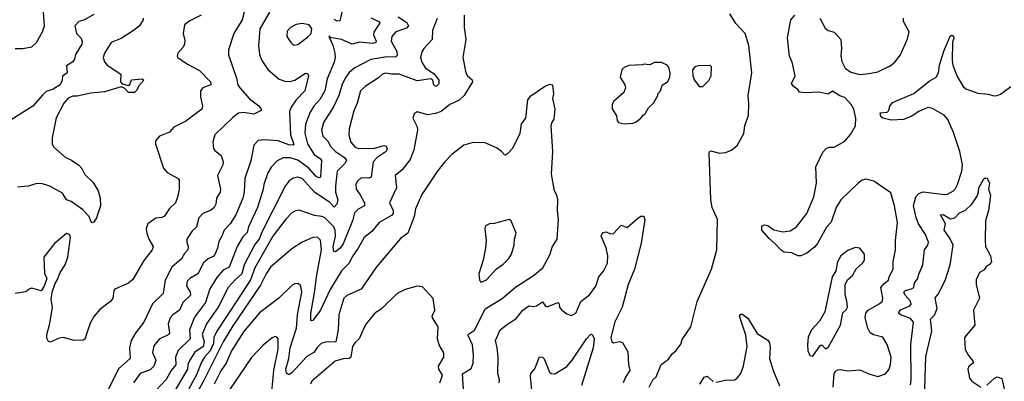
# Model space of a CAD drawing. Extents: x 1468344 to 1613994, y 525695 to 643861.
# Tile 406 of 427: x 1586914 to 1593431, y 621775 to 624166. Entities that reach past the tile are written whole.
import ezdxf

# ---------------------------------------------------------------- set-up
doc = ezdxf.new("R2010")
doc.units = 0

msp = doc.modelspace()

# ---------------------------------------------------------------- linework, layer by layer
at = {"layer": '0CON10XD'}
for points in [[(1587405, 624200.6), (1587337.8, 624162.2), (1587305, 624153.8), (1587280, 624125), (1587290, 624075), (1587320, 624045), (1587327.5, 624025), (1587326.7, 624005), (1587283.9, 623936.1), (1587276.2, 623905), (1587265, 623887.5), (1587225, 623860), (1587227.5, 623815), (1587197.5, 623792.5), (1587195.7, 623765), (1587182.9, 623735), (1587135, 623705.7), (1587090, 623690), (1587064.2, 623665.8), (1587001.9, 623595), (1586857.4, 623502.6)], [(1586884.7, 623974.7), (1586935.3, 623974.8), (1586994.2, 623985.8), (1587026.4, 624015), (1587065.6, 624085), (1587079.5, 624125), (1587072.5, 624215)], [(1588115, 624196), (1588040.7, 624159.3), (1588005, 624132.5), (1587996.2, 624075), (1588007.3, 624027.3), (1588005.8, 624005), (1587995.6, 623984.4), (1587961.2, 623945), (1587956, 623925), (1587962, 623915), (1588025, 623871.5), (1588105, 623829.6), (1588176.7, 623755), (1588180, 623735), (1588126.7, 623715), (1588111.2, 623695), (1588110, 623655), (1588124, 623595), (1588118.8, 623575), (1588014.4, 623495), (1587934.3, 623455), (1587905, 623422.9), (1587840, 623395), (1587813.3, 623365), (1587813.8, 623345), (1587866, 623185), (1587891.2, 623155), (1587962.5, 623115), (1587968.8, 623105), (1587969.2, 623045), (1587958.1, 622991.9), (1587945.8, 622955), (1587905, 622918), (1587872.8, 622867.2), (1587855, 622858.1), (1587815, 622854.2), (1587762.9, 622815), (1587752.5, 622785), (1587755.5, 622755), (1587768.1, 622715), (1587797.1, 622665), (1587792, 622645), (1587736.4, 622573.6), (1587662.4, 622447.6), (1587635, 622422.5), (1587545, 622383.3), (1587537.7, 622372.3), (1587530, 622325), (1587518, 622305), (1587445, 622250), (1587408, 622205), (1587380.8, 622159.2), (1587346.4, 622053.6), (1587335, 622047.5), (1587275, 622044), (1587205, 622063.8), (1587175, 622058.8), (1587115, 622033.3), (1587105, 622037.5), (1587095, 622060), (1587094.2, 622084.2), (1587113.3, 622156.7), (1587130.6, 622265), (1587122.5, 622315), (1587130, 622365), (1587148.6, 622421.4), (1587165, 622446.7), (1587182.5, 622495), (1587215, 622545.8), (1587233.5, 622595), (1587251.4, 622725), (1587245, 622746), (1587225, 622752), (1587144.5, 622685.5), (1587073.3, 622595), (1587078.3, 622488.3), (1587093.3, 622455), (1587075.9, 622404.1), (1587056.4, 622373.6), (1586995, 622389.4), (1586976.3, 622383.7), (1586954.3, 622365.7), (1586885, 622356.2)], [(1588568.5, 624215), (1588503.4, 624105), (1588495.5, 623995), (1588501.8, 623935), (1588516.2, 623895), (1588557.4, 623837.4), (1588632.4, 623772.4), (1588668.3, 623758.3), (1588705, 623757.5), (1588735, 623766.2), (1588805, 623812.5), (1588820, 623810), (1588825.6, 623795.6), (1588800.9, 623695), (1588743.5, 623636.5), (1588712, 623588), (1588700.8, 623559.2), (1588707.8, 623405), (1588729.1, 623340.9), (1588724.2, 623335.8), (1588695, 623339.3), (1588625, 623364.8), (1588532.4, 623372.4), (1588492.9, 623367.1), (1588464.6, 623335.4), (1588445, 623233.3), (1588405.3, 623115), (1588400, 623025), (1588391.1, 622985), (1588344.3, 622875.7), (1588307.1, 622815), (1588268.2, 622775), (1588253.3, 622735), (1588231.3, 622698.7), (1588223.2, 622655), (1588205, 622612.9), (1588195, 622600.8), (1588161.1, 622585), (1588132, 622558), (1588093.8, 622485), (1588041.4, 622455), (1588022.9, 622437.1), (1588017.7, 622405), (1588042.1, 622365), (1588044.5, 622345), (1587993.3, 622295), (1587971.8, 622245), (1587927.5, 622215), (1587911.2, 622195), (1587897.7, 622155), (1587905.5, 622095), (1587901.4, 622085), (1587836.5, 622053.5), (1587801.9, 622008.1), (1587793.8, 621965), (1587816.2, 621915), (1587802.7, 621875), (1587779, 621851), (1587712.7, 621825), (1587666.7, 621765)], [(1589855.4, 624195.4), (1589856.5, 624115), (1589867.8, 624035), (1589847.1, 623915), (1589867.1, 623815), (1589878.6, 623795), (1589908.3, 623768.3), (1589911.1, 623755), (1589856, 623664), (1589823.9, 623633.9), (1589762, 623605), (1589705, 623558.6), (1589665.4, 623544.6), (1589615, 623535.8), (1589545, 623556.2), (1589525, 623542.5), (1589516.2, 623515), (1589545, 623457.5), (1589547.1, 623435), (1589523.6, 623305), (1589499.6, 623240.4), (1589445, 623174), (1589400, 623135), (1589407.8, 623055), (1589363.1, 622955), (1589385.3, 622905), (1589386.2, 622885), (1589375, 622871.8), (1589292.9, 622825), (1589245, 622764.3), (1589193.4, 622726.6), (1589154.7, 622655.2), (1589115, 622598.1), (1589095.2, 622554.8), (1589044.3, 622505.7), (1588968.9, 622381.1), (1588905, 622244.5), (1588855, 622175.8), (1588845, 622173.8), (1588841.5, 622181.5), (1588841.7, 622221.7), (1588868.8, 622375), (1588878.1, 622465), (1588911.3, 622645), (1588905, 622707.5), (1588885, 622728.1), (1588855, 622726.5), (1588783.8, 622695), (1588715, 622650.6), (1588575, 622528.8), (1588544.7, 622485), (1588509.1, 622410.9), (1588325, 622140.9), (1588260.2, 622035), (1588136.3, 621783.7), (1588037, 621605)], [(1588400.9, 624215), (1588387.9, 624165), (1588330.6, 624075), (1588295.7, 623965.7), (1588296, 623934), (1588348.9, 623778.9)], [(1589045.7, 624215), (1589032.3, 624157.7), (1589015, 624156.9), (1588995, 624167.9)], [(1591080, 621735), (1591105.9, 621784.1), (1591126.2, 621805), (1591160, 621885), (1591208.5, 621921.5), (1591233, 621957), (1591256.2, 621975), (1591289.7, 622020.3), (1591298.6, 622051.4), (1591355.8, 622135), (1591397.9, 622302.1), (1591494.3, 622515), (1591528.1, 622645), (1591533.8, 622845), (1591498.6, 622925), (1591489.4, 622975), (1591478.6, 623285), (1591483, 623297), (1591490.8, 623299.2), (1591545, 623284), (1591585, 623288), (1591625, 623303.8), (1591663.8, 623335), (1591707, 623413), (1591714.3, 623465), (1591737.8, 623535), (1591740.5, 623610.5), (1591736.9, 623665), (1591760.6, 623815), (1591741.1, 623995), (1591715.4, 624075.4), (1591655, 624141.2), (1591614.1, 624204.1)], [(1592076.1, 623686.1), (1592064.2, 623705), (1592036, 623725), (1592023.8, 623745), (1592046.2, 623795), (1592026.2, 623885), (1592008.8, 623925), (1591995.7, 624045), (1592018, 624165), (1592043.8, 624195)], [(1587732, 624175), (1587731.4, 624165), (1587707.1, 624125), (1587668.6, 624095), (1587585, 624041.2), (1587520, 624015), (1587475.7, 623945), (1587467.1, 623915), (1587476.6, 623886.6), (1587494.2, 623865), (1587583.1, 623805), (1587582.1, 623755), (1587591.7, 623741.8), (1587635, 623730.8), (1587643.2, 623736.8), (1587655, 623767.5), (1587724, 623774), (1587736, 623765), (1587702.1, 623727.9), (1587690.7, 623699.3), (1587675, 623684), (1587634.4, 623684.4), (1587611.1, 623711.1), (1587585, 623722.5), (1587475, 623689), (1587385, 623681.1), (1587295, 623660.9), (1587265, 623660.5), (1587234.1, 623645.9), (1587207.5, 623615), (1587155, 623516.2), (1587130, 623385), (1587130, 623345), (1587138.8, 623325), (1587215, 623256), (1587257.4, 623237.4), (1587305, 623204), (1587325, 623181.2), (1587345, 623142), (1587400.3, 623090.3), (1587433.3, 623035), (1587446.7, 622985), (1587450, 622935), (1587423.6, 622856.4), (1587405, 622827.5), (1587395, 622823.3), (1587385, 622832.5), (1587373.8, 622865), (1587331.1, 622911.1), (1587255, 622964.6), (1587225, 622975.7), (1587198.1, 623018.1), (1587114.3, 623065), (1587065, 623080.4), (1587027, 623083), (1586970, 623065), (1586900.8, 623059.2)], [(1589238.1, 624178.1), (1589292.5, 624155), (1589298.9, 624145), (1589257.4, 624082.6), (1589257.1, 624065), (1589273.8, 624025), (1589270.6, 624015), (1589251.8, 624008.2), (1589163.2, 624016.8), (1589115, 624004.7), (1589045, 624035.4), (1588992.7, 624042.7), (1588976.7, 624046.7), (1588965, 624057.5), (1588960, 624055), (1588986.5, 623996.5), (1589000.4, 623945), (1589002.7, 623915), (1588996.5, 623885), (1588949.4, 623775), (1588933.1, 623695), (1588901, 623639), (1588861.6, 623595), (1588836.5, 623555), (1588806.2, 623475), (1588801, 623415), (1588818.4, 623345), (1588863.3, 623275), (1588905.9, 623245.9), (1588912, 623235), (1588905.2, 623124.8), (1588895, 623120.3), (1588875, 623130.9), (1588825, 623185.6), (1588755, 623237.8), (1588705, 623253.1), (1588657.2, 623252.8), (1588618.1, 623231.9), (1588578.3, 623191.7), (1588557.3, 623152.7), (1588530, 623075), (1588526.1, 623046.1), (1588488.2, 622925), (1588427.8, 622795), (1588420.6, 622759.4), (1588390.2, 622729.8), (1588354.8, 622665.2), (1588299.7, 622530.3), (1588261.4, 622508.6), (1588218.3, 622461.7), (1588172.2, 622385), (1588143.1, 622295), (1588070.8, 622199.2), (1588037.5, 622115), (1588041.9, 622055), (1587962.3, 621977.7), (1587944.7, 621935), (1587947.4, 621882.6), (1587917.2, 621845), (1587884.5, 621785.5), (1587817.5, 621715)], [(1589420.3, 624185), (1589477.2, 624147.2), (1589486.7, 624125), (1589475, 624110.3), (1589405, 624086.7), (1589378.4, 624055), (1589373.7, 624025), (1589411.4, 623955), (1589411.8, 623928.2), (1589401.4, 623918.6), (1589345, 623919.5), (1589237.4, 623902.6), (1589132.8, 623847.2), (1589095, 623816.2), (1589073.4, 623786.6), (1589050.5, 623745), (1589034.7, 623694.7), (1589027.4, 623665), (1588990.3, 623589.7), (1588925, 623485.7), (1588912, 623435), (1588920.5, 623395), (1588953.1, 623363.1), (1588973.8, 623325), (1589005.4, 623295), (1589064.6, 623255), (1589076.5, 623235), (1589065.5, 623215), (1589015, 623163.3), (1589004, 623066), (1589005.2, 623025), (1589020.4, 622975), (1589014, 622946), (1588995, 622926.2), (1588966.4, 622956.4), (1588865, 623024.6), (1588785, 623115.3), (1588755, 623124.6), (1588725, 623118.5), (1588698.7, 623101.3), (1588671.5, 623065), (1588515, 622757.1), (1588501.2, 622718.8), (1588470.8, 622679.2), (1588399, 622545), (1588385.2, 622485), (1588342, 622448), (1588294, 622395), (1588228.1, 622265), (1588151.6, 622155), (1588123, 622085), (1588134.3, 622035), (1588128.9, 622005), (1588072.9, 621967.1), (1588041.6, 621918.4), (1588028.3, 621885), (1588025.8, 621854.2), (1587936.2, 621703.8)], [(1589676.7, 624173.3), (1589647.2, 624095), (1589644.6, 624035), (1589590, 623975), (1589576.8, 623953.2), (1589568.1, 623915), (1589575.4, 623885), (1589599.4, 623845), (1589657.1, 623807.1), (1589688.6, 623765), (1589689.1, 623740.9), (1589670, 623725), (1589655, 623732), (1589648.1, 623765), (1589635, 623774.5), (1589545, 623762.2), (1589425, 623804.8), (1589375, 623804.6), (1589335, 623812.5), (1589315, 623806.4), (1589288.5, 623781.5), (1589200, 623725), (1589170.5, 623695), (1589148.2, 623615), (1589126.1, 623563.9), (1589094.6, 623445), (1589093.2, 623405), (1589105.4, 623355), (1589135, 623323.5), (1589155, 623313.9), (1589265, 623315.3), (1589325, 623334.5), (1589340, 623330), (1589347.3, 623315), (1589339.4, 623295), (1589280.4, 623255), (1589253.9, 623225), (1589240.6, 623125), (1589225, 623117.9), (1589175, 623120), (1589147.8, 623095), (1589140, 623075), (1589141.8, 623045), (1589168.4, 623008.4), (1589196, 622955), (1589196.7, 622935), (1589155, 622913.8), (1589130.6, 622889.4), (1589117.8, 622835), (1589055, 622684.4), (1589035, 622655.5), (1589005, 622630.8), (1588993.6, 622633.6), (1588989.1, 622665), (1589003.9, 622735), (1589003.1, 622775), (1588994.2, 622795), (1588935, 622856.6), (1588915, 622865.3), (1588865, 622871.8), (1588765, 622905.5), (1588735, 622900.6), (1588715, 622888.1), (1588675, 622847.5), (1588590.3, 622735), (1588471.5, 622525), (1588442.9, 622445), (1588359.4, 622320.6), (1588218.3, 622105), (1588199.8, 622065), (1588197.4, 622025), (1588174.6, 621975), (1588137.7, 621935), (1588118.2, 621901.8), (1588085, 621817.8), (1587981.7, 621628.3)], [(1588727.3, 623997.3), (1588755, 624002.9), (1588820.3, 624049.7), (1588843.3, 624075), (1588848.8, 624105), (1588830.9, 624130.9), (1588785, 624141.4), (1588745, 624134.4), (1588706.2, 624115), (1588685, 624090), (1588682, 624055), (1588708, 624015), (1588727.3, 623997.3)], [(1592210.8, 624175), (1592245, 624110), (1592265, 624094), (1592304.1, 624084.1), (1592350, 624035), (1592354.5, 623975), (1592348.2, 623925), (1592355, 623888.8), (1592377.1, 623845), (1592415, 623818.2), (1592475, 623803.5), (1592535, 623809.6), (1592595, 623821.1), (1592675, 623860.8), (1592707.5, 623885), (1592745, 623933.8), (1592790.6, 624039.4), (1592801.2, 624085), (1592763.8, 624155), (1592763.8, 624175)], [(1592809.4, 621750.6), (1592815.3, 621785), (1592812.1, 622017.9), (1592829.5, 622165), (1592810.6, 622190.6), (1592744.5, 622215), (1592731.6, 622225), (1592743.6, 622246.4), (1592805.7, 622274.3), (1592814.4, 622285), (1592809.6, 622305), (1592774.7, 622345), (1592766.2, 622365), (1592776.9, 622375), (1592817.5, 622385), (1592832.7, 622395), (1592836.5, 622425), (1592860, 622455), (1592865, 622482.5), (1592892.9, 622545), (1592902.5, 622645), (1592925.4, 622674.6), (1592930.6, 622695), (1592910, 622745), (1592862.7, 622815), (1592847.6, 622857.6), (1592830.9, 622935), (1592845.7, 622994.3), (1592865, 623016.2), (1592895, 623026.8), (1593035, 623008.9), (1593055, 623012.9), (1593095, 623034), (1593107.1, 623045), (1593120.9, 623075), (1593150.4, 623165), (1593153.9, 623205), (1593136.7, 623295), (1593095, 623420.8), (1593057.2, 623505), (1593033.3, 623535), (1592955, 623579.5), (1592925, 623585.2), (1592865, 623559.2), (1592814.5, 623525), (1592765, 623504.8), (1592681.7, 623501.7), (1592627.5, 623515), (1592614, 623525), (1592610, 623550), (1592656.7, 623555), (1592666.7, 623565), (1592672.5, 623595), (1592691.7, 623618.3), (1592832.6, 623677.4), (1592935, 623758.6), (1592980, 623785), (1592995.6, 623815), (1593002.7, 623865), (1593031.7, 623958.3), (1593073.6, 624056.4), (1593085, 624064), (1593095, 624057.5), (1593097.9, 624045), (1593088.6, 624015), (1593086.2, 623895), (1593090.8, 623865), (1593120.1, 623790.1), (1593160, 623725), (1593177.6, 623707.6), (1593255, 623679.5), (1593325, 623672.9), (1593365, 623662.5), (1593384.3, 623665.7), (1593405.5, 623674.5), (1593475, 623724.2)], [(1590915, 623477.5), (1590975, 623482.5), (1590995, 623490), (1591026.4, 623513.6), (1591040, 623535), (1591055, 623542.5), (1591076.2, 623583.8), (1591110, 623615), (1591137.5, 623665), (1591137.5, 623675), (1591156.7, 623695), (1591167, 623733), (1591202.5, 623755), (1591217, 623783), (1591220, 623815), (1591211.7, 623851.7), (1591200, 623865), (1591163, 623883), (1591115, 623882.5), (1591085, 623867.5), (1591045, 623872.5), (1591035, 623867.5), (1590945, 623863.3), (1590915, 623850), (1590899.2, 623835), (1590889.2, 623785), (1590920, 623735), (1590923.3, 623715), (1590912.5, 623685), (1590844.3, 623625), (1590835.8, 623605), (1590835.8, 623575.8), (1590865, 623530), (1590868.3, 623498.3), (1590877, 623487), (1590915, 623477.5)], [(1591435, 623723.3), (1591475, 623764), (1591490.6, 623795), (1591493.3, 623853.3), (1591485, 623862.5), (1591405, 623861.2), (1591382.5, 623855), (1591366.7, 623835), (1591370, 623795), (1591380, 623765), (1591412.5, 623725), (1591435, 623723.3)], [(1588348.9, 623778.9), (1588358.5, 623735), (1588370.5, 623715), (1588435, 623643.3), (1588497, 623597), (1588512.9, 623575), (1588512, 623565), (1588465, 623540.8), (1588395, 623552), (1588363.1, 623546.9), (1588325, 623518.2), (1588206.6, 623403.4), (1588192.7, 623357.3), (1588197.1, 623315), (1588205, 623300.8), (1588248.5, 623268.5), (1588261.1, 623225), (1588257.8, 623205), (1588224.5, 623135), (1588243.1, 623045), (1588241.9, 623025), (1588216, 622985), (1588213.1, 622945), (1588201.1, 622925), (1588177.1, 622905), (1588126.7, 622883.3), (1588100, 622855), (1588083.6, 622796.4), (1588054, 622766), (1588021.1, 622715), (1588020, 622695), (1588030.4, 622665), (1588026.4, 622645), (1588005, 622620.6), (1587985.8, 622584.2), (1587921, 622529), (1587877, 622443), (1587863.8, 622356.2), (1587794.2, 622285.8), (1587736.7, 622165), (1587682.6, 622097.4), (1587651.1, 622045), (1587640.5, 621995), (1587645.3, 621924.7), (1587569.8, 621860.2), (1587472.4, 621667.6)], [(1589856.2, 621655), (1589845.3, 621824.7), (1589901.8, 621858.2), (1589914.7, 621895.3), (1589917.1, 621947.1), (1589910.4, 622015), (1589882.4, 622077.6), (1589885, 622085.5), (1589925, 622112.2), (1589959.6, 622180.4), (1589995.9, 622254.1), (1590107.7, 622322.3), (1590195, 622396.2), (1590315, 622474.3), (1590376.9, 622525), (1590424.4, 622615), (1590437.6, 622662.4), (1590472, 622715), (1590481.4, 622845), (1590474.3, 622905), (1590476, 622975), (1590470, 623005), (1590454.2, 623035), (1590434.2, 623145), (1590444, 623295), (1590431.4, 623465), (1590435.7, 623484.3), (1590452.3, 623507.7), (1590458.8, 623575), (1590442, 623645), (1590448.8, 623675), (1590443.6, 623733.6), (1590421.7, 623738.3), (1590395, 623726.7), (1590290, 623655), (1590276, 623635), (1590261.2, 623515), (1590233.4, 623476.6), (1590225, 623412.5), (1590175.7, 623314.3), (1590145, 623280), (1590125, 623270), (1590103.8, 623295), (1590075.5, 623315.5), (1589995, 623351.2), (1589915, 623354), (1589855, 623336.2), (1589775, 623274), (1589726.4, 623223.6), (1589677.4, 623162.6), (1589575, 623010), (1589534.5, 622915), (1589525.4, 622864.6), (1589483.1, 622755), (1589435, 622718.6), (1589313.5, 622576.5), (1589275, 622531.4), (1589175, 622383.1), (1589078.7, 622341.3), (1589060.8, 622325), (1589026.9, 622215), (1589022.9, 622115), (1589007.8, 622035), (1588937.4, 622032.6), (1588910, 622025), (1588882.2, 621997.8), (1588861.9, 621965), (1588815, 621939.6), (1588715, 621830.5), (1588695, 621817.5), (1588679.3, 621829.3), (1588676.3, 621855), (1588696.8, 621925), (1588703.9, 621995), (1588745.6, 622125), (1588753.7, 622215), (1588782.5, 622365), (1588776.1, 622406.1), (1588755, 622420.8), (1588735, 622419.4), (1588715, 622408.9), (1588630, 622325), (1588502.2, 622227.8), (1588395, 622101.5), (1588315.9, 621975), (1588280.3, 621895), (1588245, 621844.5), (1588200.8, 621755)], [(1592298.2, 621735), (1592306.1, 621825), (1592315, 621841.5), (1592329.3, 621850.7), (1592345, 621853.1), (1592395, 621843.6), (1592475, 621849.7), (1592535, 621823.4), (1592595, 621806.2), (1592645, 621823.5), (1592668.8, 621855), (1592678.9, 621885), (1592682.5, 621935), (1592656.9, 622016.9), (1592626.5, 622066.5), (1592565, 622081.9), (1592542.9, 622095), (1592528, 622125), (1592509.6, 622195), (1592514.6, 622225), (1592530.6, 622245), (1592603.9, 622286.1), (1592624.3, 622305), (1592627.5, 622325), (1592614.6, 622395), (1592635, 622420.9), (1592665, 622444), (1592669.1, 622465), (1592694.6, 622515), (1592694.6, 622564.6), (1592711.8, 622645), (1592711.8, 622705), (1592724.6, 622824.6), (1592705.3, 622935.3), (1592680, 623020), (1592567, 623097), (1592515, 623111.1), (1592491.4, 623105), (1592463.6, 623085), (1592350, 622975), (1592317.3, 622925), (1592285, 622828), (1592255, 622794), (1592195, 622685.7), (1592175, 622661.4), (1592125, 622622.9), (1592085, 622604), (1592065, 622603.8), (1592024.2, 622624.2), (1591975, 622629.2), (1591955, 622641.2), (1591912.9, 622685), (1591875, 622718.1), (1591826.2, 622775), (1591826.7, 622803.3), (1591845, 622808.8), (1591865, 622804), (1591906.8, 622776.8), (1591965, 622763.5), (1592015, 622768.9), (1592055, 622795.7), (1592123.5, 622885), (1592170.5, 622995), (1592187.5, 623085), (1592183.8, 623193.8), (1592230.3, 623289.7), (1592255, 623315.8), (1592275, 623324), (1592305, 623322.5), (1592375, 623363.1), (1592412.6, 623407.4), (1592447.1, 623465), (1592448.7, 623515), (1592435.9, 623575), (1592418.2, 623605), (1592375, 623650.7), (1592342, 623662), (1592295, 623694.3), (1592265, 623673.1), (1592205, 623687.1), (1592115, 623681.9), (1592076.1, 623686.1)], [(1592906.2, 621725), (1592910.8, 621939.2), (1592952.5, 622105), (1592943.1, 622185), (1592968.6, 622211.4), (1592986.8, 622255), (1592972.7, 622327.3), (1592995, 622352.9), (1593042.3, 622447.7), (1593073.3, 622545), (1593092.7, 622675), (1593070.7, 622720.7), (1593033.3, 622775), (1593042, 622815), (1593010, 622875), (1593027, 622877), (1593075, 622849.6), (1593103.4, 622856.6), (1593135, 622888.1), (1593174.8, 622905.2), (1593215.7, 622945), (1593250.7, 622999.3), (1593260.6, 623025), (1593262.8, 623055), (1593295, 623113.8), (1593305, 623120), (1593318.3, 623118.3), (1593333.8, 623085), (1593326.7, 623045), (1593340, 623005), (1593325.7, 622905), (1593307.5, 622835), (1593304.2, 622705), (1593306, 622665), (1593338.8, 622605), (1593347.5, 622565), (1593333.8, 622546.2), (1593313.3, 622535), (1593297.7, 622512.3), (1593267.5, 622495), (1593245.8, 622445), (1593245.8, 622415), (1593266.2, 622325), (1593227.5, 622245), (1593236.2, 622145), (1593167.5, 622065), (1593172.5, 621985), (1593193.3, 621945), (1593226, 621905), (1593225.8, 621894.2), (1593197.3, 621872.7), (1593190.8, 621855), (1593200, 621795), (1593215.6, 621775.6), (1593275, 621736)], [(1589975, 622433.3), (1590005, 622446.2), (1590070.9, 622519.1), (1590115, 622548.6), (1590152.3, 622587.7), (1590168.5, 622615), (1590188.2, 622675), (1590189.2, 622715), (1590200, 622755), (1590168, 622835), (1590155, 622843.8), (1590055, 622818.8), (1590023.6, 622816.4), (1589998.3, 622801.7), (1589992.5, 622785), (1590002, 622705), (1589996.7, 622655), (1589980.9, 622575), (1589954.3, 622485), (1589956.7, 622445), (1589965, 622433.3), (1589975, 622433.3)], [(1590088, 621765), (1590089.2, 621785), (1590078.6, 621825), (1590081.1, 621935), (1590075.6, 621995), (1590063.5, 622045), (1590094.4, 622115), (1590134, 622146), (1590199.5, 622190.5), (1590244.4, 622245), (1590275, 622266.9), (1590286.6, 622273.4), (1590315, 622270), (1590334.4, 622274.4), (1590375, 622300.8), (1590395, 622272), (1590405, 622268), (1590475.8, 622295.8), (1590485, 622287.5), (1590488, 622265), (1590498.3, 622248.3), (1590535, 622221.2), (1590565, 622210), (1590595, 622224), (1590628.6, 622301.4), (1590685, 622346.5), (1590726.6, 622403.4), (1590747.1, 622465), (1590777.7, 622502.3), (1590804.6, 622555), (1590807.7, 622605), (1590796.7, 622656.7), (1590763.1, 622735), (1590775, 622758), (1590795, 622762), (1590825, 622750), (1590845, 622752.9), (1590895, 622806.7), (1590935, 622791.2), (1591005, 622854.2), (1591025, 622865.8), (1591045, 622866.7), (1591051.7, 622841.7), (1591027.1, 622687.1), (1590982.8, 622515), (1590940.8, 622415), (1590902.1, 622265), (1590852.5, 622167.5), (1590828, 622065), (1590833.6, 622035), (1590845, 622027.8), (1590885, 622036.7), (1590905, 622032), (1590939.1, 621969.1), (1590943.8, 621885), (1590953.3, 621845), (1590925, 621802.5), (1590908.8, 621765)], [(1592165, 621940.8), (1592215, 622013.3), (1592225, 622013.8), (1592245, 621992.5), (1592255, 621991.4), (1592267.8, 622002.2), (1592347.5, 622145), (1592363, 622227), (1592385, 622247.5), (1592393.3, 622265), (1592390, 622305), (1592377, 622347), (1592378.8, 622415), (1592395, 622446.7), (1592426, 622475), (1592450.7, 622519.3), (1592495, 622558), (1592505.6, 622575), (1592505.8, 622615), (1592475, 622656), (1592445, 622659.2), (1592395, 622638.6), (1592348.8, 622605), (1592326.2, 622565), (1592316.2, 622505), (1592292.9, 622465), (1592242.5, 622235), (1592208.3, 622171.7), (1592154.2, 622115.8), (1592133, 622067), (1592128.1, 622015), (1592131.9, 621975), (1592145, 621946.2), (1592165, 621940.8)], [(1589695.4, 621765), (1589712.9, 621815), (1589688.9, 621855), (1589685.5, 621875), (1589721.2, 621935), (1589721.7, 621961.7), (1589691.4, 622015), (1589678.9, 622055), (1589684.3, 622135), (1589645.8, 622195), (1589644.3, 622205.7), (1589661.2, 622245), (1589651.7, 622321.7), (1589580, 622400), (1589545, 622403.8), (1589465, 622382), (1589412, 622355), (1589307.8, 622252.2), (1589265, 622224.2), (1589206.9, 622155), (1589191.1, 622125), (1589161.1, 622055), (1589131.8, 622028.2), (1589116.9, 622005), (1589105, 621934.4), (1589094.7, 621925.3), (1589055, 621923.4), (1589001.8, 621908.2), (1588846.9, 621775), (1588838.2, 621755)], [(1591525, 621768.9), (1591585, 621782), (1591645, 621783.8), (1591663.3, 621795), (1591688.1, 621825), (1591705, 621876.7), (1591728.6, 622005), (1591720.1, 622080.1), (1591678.8, 622205), (1591684.1, 622215.9), (1591695, 622220), (1591732.8, 622192.8), (1591795, 622091.4), (1591865, 622047.1), (1591877.9, 622027.9), (1591881.5, 621995), (1591876.5, 621925), (1591901.5, 621845), (1591943.3, 621745)], [(1588583.3, 621705), (1588597.4, 621845), (1588625, 621986.7), (1588625.3, 622025), (1588624.4, 622054.4), (1588616.9, 622066.9), (1588605, 622070), (1588585, 622062.2), (1588525.9, 622014.1), (1588448.7, 621931.3), (1588302.9, 621717.1)], [(1590303.1, 621715), (1590294.4, 621805.6), (1590297.5, 621825), (1590323.9, 621856.1), (1590354.3, 621935.7), (1590375, 621934.2), (1590385, 621924), (1590421.4, 621835), (1590435, 621825.7), (1590455.4, 621824.6), (1590535, 621871.5), (1590572, 621915), (1590665, 622055.7), (1590695, 622086.2), (1590705, 622082.5), (1590715.6, 622055), (1590709.5, 621995), (1590633.6, 621746.4)], [(1591415, 621755.8), (1591445, 621802.9), (1591465, 621809.4), (1591505, 621773.1)], [(1593315, 621748), (1593365, 621793.8), (1593385, 621803.3), (1593414, 621794), (1593431.4, 621725)]]:
    msp.add_lwpolyline(points, dxfattribs=at)

doc.saveas('drawing.dxf')
